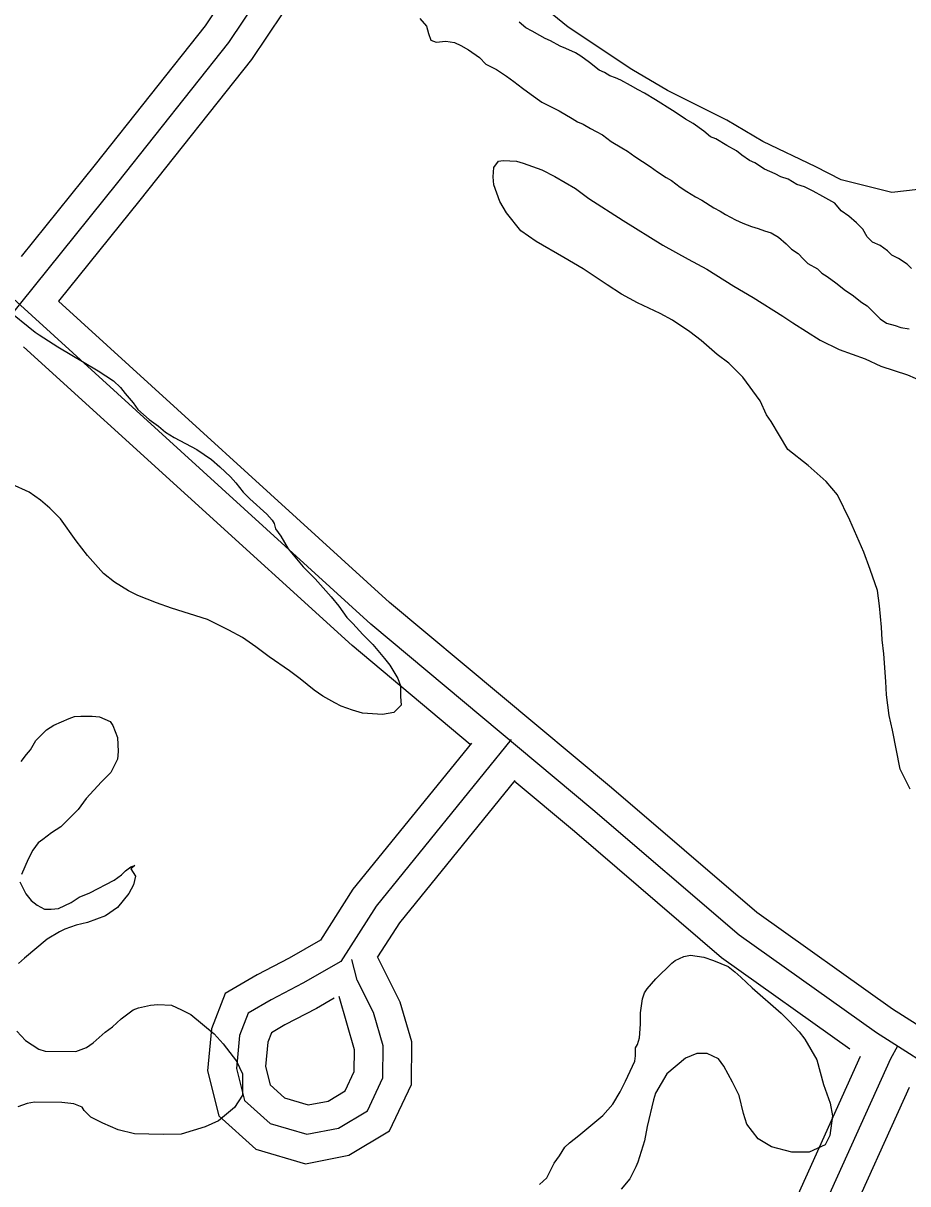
# Model space of a CAD drawing. Extents: x 3313442 to 3351311, y 721974 to 747360.
# Drawn here: x 3334775 to 3335238, y 727794 to 728402 of the extents above; entities that cross this region are included whole.
import ezdxf

# ---------------------------------------------------------------- set-up
doc = ezdxf.new("R2010")
doc.units = 0
for name, color, linetype in [('V-ROAD-CNTR', 7, 'Continuous'), ('V-SITE-VEGE', 7, 'Continuous'), ('V-TOPO-SHOR', 7, 'Continuous')]:
    doc.layers.add(name, color=color, linetype=linetype)

msp = doc.modelspace()

# ---------------------------------------------------------------- linework, layer by layer
at = {"layer": 'V-ROAD-CNTR'}
for points in [[(3334920.65, 729274.15), (3334934.74, 729025.87), (3334947.88, 728776.95), (3334954.82, 728641.63), (3334958.34, 728594.56), (3334953.4, 728551.3), (3334941.08, 728504.25), (3334928.51, 728468.43), (3334906.15, 728427.47), (3334882.2, 728391.63), (3334824.1, 728318.36), (3334721.63, 728190.88), (3334651.65, 728115.1), (3334629.69, 728076.26), (3334607.95, 728046.08), (3334594.64, 728001.94), (3334579.22, 727941.77), (3334569.54, 727883.21), (3334578.36, 727782.47), (3334580.78, 727689.23), (3334587.68, 727492.63), (3334587.84, 727491.96)], [(3334906.49, 729258.89), (3334919.76, 729025.05), (3334932.9, 728776.17), (3334939.85, 728640.69), (3334943.27, 728594.85), (3334938.61, 728554.06), (3334926.73, 728508.64), (3334914.76, 728474.55), (3334893.3, 728435.24), (3334870.06, 728400.47), (3334812.38, 728327.72), (3334773.67, 728279.57)], [(3334973.4, 728594.26), (3334968.18, 728548.54), (3334955.44, 728499.85), (3334942.26, 728462.31), (3334918.99, 728419.69), (3334894.33, 728382.78), (3334835.82, 728309), (3334793.24, 728256.03)], [(3335730.73, 727850.38), (3335697.64, 727849.33), (3335519.37, 727843.39), (3335414.65, 727837.73), (3335344.8, 727834.77), (3335290.39, 727837.6), (3335260.86, 727847.99), (3335221.77, 727872.66), (3335149.81, 727923.89), (3335073.23, 727989.62), (3334956.87, 728086.92), (3334745.91, 728278.8)], [(3335730.26, 727865.37), (3335697.15, 727864.32), (3335518.71, 727858.38), (3335413.93, 727852.71), (3335344.87, 727849.79), (3335293.33, 727852.46), (3335267.43, 727861.58), (3335230.13, 727885.12), (3335159.06, 727935.72), (3335082.92, 728001.07), (3334966.73, 728098.23), (3334793.24, 728256.03)], [(3335008.95, 728023.82), (3334947.01, 728075.61), (3334774.89, 728232.16)], [(3335029.87, 728025.88), (3335030.36, 728026.42), (3334959.68, 727939.17), (3334941.1, 727910.12), (3334921.23, 727898.7), (3334904.56, 727890.03), (3334892.64, 727883.05), (3334888.11, 727871.34), (3334886.43, 727853.96), (3334890.65, 727837.33), (3334904.07, 727825.21), (3334923.37, 727819.54), (3334939.91, 727822.77), (3334955.08, 727831.88), (3334963.19, 727849.07), (3334963.29, 727865.89), (3334958.28, 727883.34), (3334949.71, 727900.38), (3334946.87, 727911.13)], [(3335009.53, 728024.53), (3334947.5, 727947.96), (3334930.45, 727921.3), (3334914.02, 727911.86), (3334897.3, 727903.16), (3334880.54, 727893.35), (3334873.37, 727874.84), (3334871.25, 727852.79), (3334877.23, 727829.24), (3334896.55, 727811.79), (3334922.65, 727804.12), (3334945.37, 727808.56), (3334966.7, 727821.36), (3334978.17, 727845.66), (3334978.3, 727867.95), (3334972.31, 727888.82), (3334960.42, 727912.48)], [(3335032.3, 728004.98), (3334971.87, 727930.38), (3334960.42, 727912.48)], [(3335207.93, 727864.1), (3335140.55, 727912.07), (3335063.53, 727978.18), (3335031.97, 728004.57)], [(3334937.7, 727890.87), (3334928.43, 727885.54), (3334911.82, 727876.89), (3334904.74, 727872.75), (3334902.84, 727867.85), (3334901.61, 727855.12), (3334904.07, 727845.42), (3334911.58, 727838.64), (3334924.09, 727834.97), (3334934.45, 727836.99), (3334943.45, 727842.4), (3334948.21, 727852.47), (3334948.27, 727863.82), (3334940.28, 727891.71)], [(3335232.81, 727865.69), (3335229.25, 727859.11), (3335190.8, 727774.05), (3335150.06, 727702.57), (3335118.6, 727663.17), (3335063.9, 727604.78), (3335031.07, 727579.16), (3334985.16, 727553.19), (3334943.28, 727530.75), (3334897.79, 727517.04), (3334844.7, 727504.47), (3334774.78, 727497.68), (3334662.5, 727492.54), (3334530.09, 727489.44), (3334414.4, 727483.03), (3334213.11, 727477.51), (3333945.75, 727470.21), (3333785.49, 727459.77), (3333645.77, 727451.64), (3333215.04, 727442.29), (3332771.34, 727438.03), (3332546.34, 727429.09), (3332305.34, 727422.66)], [(3335213.31, 727860.27), (3335177.42, 727780.87), (3335137.6, 727711.02), (3335107.25, 727672.99), (3335053.76, 727615.88), (3335022.72, 727591.67), (3334977.92, 727566.34), (3334937.51, 727544.68), (3334893.89, 727531.54), (3334842.24, 727519.3), (3334773.71, 727512.65), (3334661.98, 727507.53), (3334602.22, 727506.13)], [(3335238.92, 727844.1), (3335204.18, 727767.24), (3335162.51, 727694.13), (3335121.1, 727642.26)]]:
    msp.add_lwpolyline(points, dxfattribs=at)
at = {"layer": 'V-SITE-VEGE'}
for points in [[(3335298.65, 728324.08), (3335291.99, 728320.76), (3335280.9, 728317.44), (3335249.84, 728315.26), (3335229.88, 728313.07), (3335203.27, 728319.76), (3335189.97, 728326.43), (3335162.26, 728339.76), (3335143.42, 728350.88), (3335112.39, 728366.44), (3335093.55, 728377.56), (3335060.3, 728399.78), (3335042.58, 728414.21)], [(3335239.44, 728000.35), (3335234.25, 728010.8), (3335230.15, 728031.35), (3335228.43, 728039.01), (3335227.08, 728049.8), (3335226.75, 728056.76), (3335225.76, 728071.37), (3335224.74, 728078.69), (3335224.42, 728085.3), (3335223.41, 728096.44), (3335222.4, 728104.44), (3335218.6, 728115.59), (3335215.16, 728124.65), (3335207.91, 728141.37), (3335201.34, 728154.62), (3335195.45, 728161.6), (3335186.09, 728169.98), (3335175.33, 728178.37), (3335166.68, 728193.01), (3335164.25, 728196.5), (3335160.8, 728203.82), (3335151.8, 728216.37), (3335144.52, 728223.71), (3335138.27, 728228.25), (3335129.94, 728235.59), (3335124.04, 728240.13), (3335115.02, 728246.08), (3335108.42, 728249.58), (3335096.61, 728255.18), (3335088.27, 728259.74), (3335080.64, 728264.63), (3335068.14, 728273.03), (3335058.07, 728278.98), (3335043.48, 728287.38), (3335035.5, 728292.97), (3335027.88, 728302.39), (3335024.42, 728308.32), (3335021.32, 728317.03), (3335020.98, 728321.2), (3335021.35, 728326.08), (3335023.79, 728329.55), (3335026.23, 728329.89), (3335033.19, 728329.51), (3335036.67, 728328.46), (3335046.4, 728324.95), (3335053.34, 728321.44), (3335064.11, 728315.14), (3335071.05, 728309.9), (3335089.1, 728298.36), (3335109.93, 728285.41), (3335123.13, 728278.06), (3335132.85, 728272.81), (3335147.09, 728264.06), (3335157.16, 728258.11), (3335172.79, 728248.31), (3335177.99, 728244.82), (3335192.23, 728235.72), (3335202.3, 728230.82), (3335215.85, 728225.9), (3335224.19, 728222.04), (3335238.09, 728217.47), (3335246.08, 728213.96)], [(3334765.36, 728252.49), (3334780.97, 728239.91), (3334783.06, 728238.52), (3334792.77, 728232.22), (3334813.96, 728219.62), (3334821.94, 728214.38), (3334825.76, 728210.88), (3334828.18, 728207.74), (3334832.34, 728202.86), (3334834.76, 728199.37), (3334840.66, 728194.13), (3334845.52, 728190.64), (3334849.34, 728187.49), (3334853.85, 728184.69), (3334865.66, 728178.39), (3334873.3, 728173.14), (3334877.81, 728169.3), (3334883.35, 728164.06), (3334886.13, 728160.92), (3334889.94, 728156.03), (3334893.41, 728152.54), (3334902.43, 728144.51), (3334905.2, 728141.37), (3334906.23, 728139.63), (3334906.92, 728136.84), (3334909.69, 728133), (3334913.5, 728126.38), (3334921.47, 728116.96), (3334927.71, 728110.67), (3334936.03, 728101.25), (3334940.18, 728096.36), (3334944.34, 728090.44), (3334947.46, 728087.29), (3334952.66, 728081.36), (3334957.86, 728076.12), (3334964.1, 728068.79), (3334966.87, 728065.31), (3334971.02, 728058.33), (3334972.4, 728054.5), (3334972.38, 728048.93), (3334972.71, 728044.41), (3334968.87, 728040.59), (3334962.95, 728039.57), (3334952.52, 728040.3), (3334947.3, 728041.71), (3334941.4, 728043.82), (3334937.92, 728045.57)], [(3334937.92, 728045.57), (3334931.67, 728049.07), (3334927.16, 728052.22), (3334919.87, 728058.16), (3334914.32, 728062.35), (3334903.56, 728069.7), (3334896.62, 728074.94), (3334889.68, 728079.84), (3334882.38, 728083.69), (3334871.27, 728089.29), (3334852.5, 728095.27), (3334844.5, 728098.08), (3334834.77, 728101.94), (3334829.91, 728104.4), (3334822.62, 728108.95), (3334816.72, 728113.49), (3334808.4, 728122.91), (3334802.51, 728130.59), (3334794.2, 728142.1), (3334788.66, 728147.69), (3334783.8, 728151.88), (3334777.9, 728156.07), (3334768.52, 728160.28)], [(3334773.59, 728014.82), (3334776.39, 728018.64), (3334778.48, 728021.07), (3334781.28, 728025.93), (3334786.87, 728031.48), (3334790.7, 728033.9), (3334798.72, 728037.35), (3334801.5, 728038.39), (3334804.98, 728038.72), (3334810.9, 728038.7), (3334814.73, 728038.34), (3334820.28, 728035.88), (3334821.67, 728033.79), (3334824.08, 728027.52), (3334824.4, 728020.21), (3334824.04, 728016.04), (3334820.54, 728009.09), (3334815.65, 728004.24), (3334807.62, 727995.57), (3334803.42, 727989.67), (3334794.35, 727980.65), (3334789.46, 727977.54), (3334784.93, 727974.07), (3334782.49, 727972.34), (3334779.69, 727968.52), (3334777.24, 727963.66), (3334773.73, 727955.67)], [(3334831.16, 727959.65), (3334833.25, 727960.34), (3334831.15, 727958.6), (3334833.58, 727954.77), (3334832.52, 727950.25), (3334830.06, 727945.73), (3334824.12, 727938.45), (3334817.85, 727933.95), (3334808.44, 727930.5), (3334802.52, 727929.13), (3334796.6, 727927.06), (3334793.81, 727925.68), (3334787.19, 727921.87), (3334775.32, 727911.82), (3334772.18, 727909.05)], [(3334773.02, 727951.84), (3334776.13, 727945.57), (3334778.9, 727942.08), (3334782.03, 727939.64), (3334785.85, 727937.54), (3334789.33, 727937.52), (3334793.16, 727937.86), (3334799.78, 727940.97), (3334803.96, 727943.74), (3334809.54, 727946.15), (3334822.43, 727952.72), (3334826.27, 727955.49), (3334828.37, 727957.57), (3334831.16, 727959.65)], [(3335045.27, 727793.29), (3335049.11, 727796.76), (3335052.96, 727804.4), (3335055.76, 727808.22), (3335058.56, 727812.73), (3335061, 727815.16), (3335065.88, 727818.97), (3335078.45, 727829.36), (3335083.69, 727835.26), (3335087.54, 727841.86), (3335090.34, 727847.42), (3335095.24, 727857.84), (3335095.6, 727860.62), (3335095.62, 727864.79), (3335096.66, 727866.53), (3335097.72, 727870.01), (3335098.1, 727877.31), (3335098.12, 727883.23), (3335099.18, 727890.53), (3335100.24, 727893.66), (3335101.64, 727895.74), (3335106.18, 727900.95), (3335114.56, 727909.27), (3335116.3, 727910.65), (3335120.83, 727912.73), (3335124.31, 727913.41), (3335131.27, 727912.34), (3335136.48, 727910.58), (3335144.13, 727907.43), (3335147.6, 727904.63), (3335150.72, 727901.84), (3335156.61, 727896.25), (3335171.88, 727882.98), (3335176.04, 727878.78), (3335181.24, 727873.2), (3335184.36, 727869.36), (3335190.58, 727858.55), (3335194.02, 727845.67), (3335197.47, 727835.91), (3335198.83, 727829.3), (3335197.41, 727818.87), (3335194.96, 727814), (3335186.59, 727810.2), (3335177.54, 727810.23), (3335166.77, 727813.06), (3335159.82, 727817.25), (3335153.93, 727824.93), (3335152.21, 727830.5), (3335149.81, 727839.91), (3335146.35, 727846.87), (3335141.86, 727855.24), (3335139.09, 727859.08), (3335133.18, 727861.88), (3335127.62, 727861.9), (3335121.69, 727859.49), (3335111.92, 727851.17), (3335105.97, 727841.1), (3335104.92, 727837.62)], [(3334771.36, 727873.56), (3334775.87, 727868.68), (3334782.81, 727864.13), (3334786.29, 727863.07), (3334802.29, 727863.02), (3334807.87, 727865.09), (3334811.35, 727867.51), (3334817.64, 727873.06), (3334821.47, 727875.83), (3334826.01, 727879.99), (3334832.29, 727884.84), (3334835.08, 727885.87), (3334841.35, 727887.24), (3334845.18, 727887.57), (3334852.48, 727887.2), (3334857.69, 727884.75), (3334862.55, 727882.3), (3334874.7, 727872.16), (3334879.55, 727866.93), (3334886.48, 727857.86), (3334889.59, 727851.24), (3334889.55, 727840.1), (3334885.35, 727833.51), (3334876.98, 727826.58), (3334870.01, 727823.47), (3334857.47, 727819.68), (3334848.07, 727819.37), (3334833.11, 727819.77), (3334824.42, 727821.89), (3334816.43, 727825.39), (3334810.18, 727828.55), (3334806.71, 727832.04), (3334805.67, 727833.78), (3334801.16, 727835.53), (3334794.89, 727836.25), (3334780.63, 727836.3), (3334776.8, 727835.62), (3334771.92, 727833.89)], [(3335104.92, 727837.62), (3335101.74, 727823.71), (3335100.32, 727816.07), (3335096.8, 727804.94), (3335095.75, 727802.51), (3335092.6, 727796.26), (3335088.06, 727790.71)]]:
    msp.add_lwpolyline(points, dxfattribs=at)
at = {"layer": 'V-TOPO-SHOR'}
for points in [[(3334982.59, 728404.28), (3334985.98, 728400.3), (3334987.1, 728396.32), (3334988.22, 728392.91), (3334991.06, 728391.77), (3334996.16, 728392.32), (3335000.7, 728391.74), (3335004.1, 728390.02), (3335008.06, 728387.74), (3335013.72, 728383.75), (3335017.12, 728380.33), (3335022.78, 728377.48), (3335027.87, 728374.05), (3335031.83, 728371.2), (3335036.36, 728367.79), (3335040.89, 728364.36), (3335046.55, 728360.38), (3335049.95, 728358.66), (3335055.61, 728355.8), (3335062.4, 728351.81), (3335065.23, 728350.1), (3335068.07, 728348.95), (3335072.03, 728346.67), (3335074.86, 728344.96), (3335078.26, 728343.24), (3335082.79, 728339.83), (3335088.45, 728336.4), (3335091.28, 728334.69), (3335095.24, 728331.84), (3335103.17, 728326.71), (3335107.13, 728323.86), (3335111.65, 728321), (3335114.49, 728319.29), (3335119.01, 728315.87), (3335122.41, 728313.59), (3335126.94, 728310.74), (3335130.34, 728309.02), (3335136.56, 728305.03), (3335139.96, 728303.32), (3335142.79, 728301.61), (3335147.89, 728298.75), (3335151.85, 728297.04), (3335156.39, 728295.32), (3335159.79, 728294.17), (3335163.19, 728293.03), (3335166.59, 728291.88), (3335170.55, 728289.6), (3335174.51, 728286.18), (3335177.34, 728283.33), (3335180.73, 728281.05), (3335183.56, 728278.21), (3335185.82, 728275.93), (3335190.92, 728273.07), (3335193.18, 728270.8), (3335196.01, 728269.08), (3335200.54, 728265.67)], [(3335105.97, 728361.7), (3335100.3, 728365.13), (3335096.91, 728366.84), (3335092.94, 728369.12), (3335087.85, 728371.98), (3335085.01, 728373.12), (3335082.18, 728374.27), (3335079.35, 728375.98), (3335076.52, 728377.12), (3335071.43, 728381.11), (3335066.9, 728384.53), (3335064.07, 728386.24), (3335058.97, 728388.53), (3335056.14, 728389.67), (3335051.04, 728392.53), (3335048.21, 728393.67), (3335045.38, 728395.38), (3335041.41, 728397.67), (3335038.02, 728399.38), (3335034.62, 728402.23)], [(3335240.12, 728273.3), (3335237.86, 728275.58), (3335233.33, 728278.43), (3335229.93, 728280.15), (3335227.67, 728282.42), (3335223.71, 728285.27), (3335219.74, 728286.99), (3335216.92, 728289.84), (3335214.66, 728293.82), (3335211.27, 728297.23), (3335207.31, 728300.65), (3335203.35, 728303.5), (3335199.96, 728307.48), (3335193.73, 728310.91), (3335188.63, 728313.76), (3335184.1, 728316.05), (3335180.13, 728317.2), (3335175.6, 728320.05), (3335171.64, 728321.2), (3335168.81, 728322.91), (3335163.14, 728325.2), (3335158.05, 728328.62), (3335155.21, 728329.76), (3335151.25, 728332.61), (3335148.42, 728334.89), (3335143.33, 728337.74), (3335137.67, 728341.17), (3335134.83, 728342.31), (3335131.44, 728345.16), (3335125.78, 728349.15), (3335121.82, 728351.44), (3335118.42, 728353.72), (3335115.02, 728356), (3335105.97, 728361.7)], [(3335200.54, 728265.67), (3335205.63, 728261.68), (3335209.02, 728259.4), (3335214.12, 728255.41), (3335216.95, 728253.7), (3335220.91, 728249.71), (3335223.73, 728246.86), (3335227.13, 728244.58), (3335231.66, 728243.43), (3335234.5, 728242.29), (3335239.03, 728241.7)]]:
    msp.add_lwpolyline(points, dxfattribs=at)

doc.saveas('drawing.dxf')
